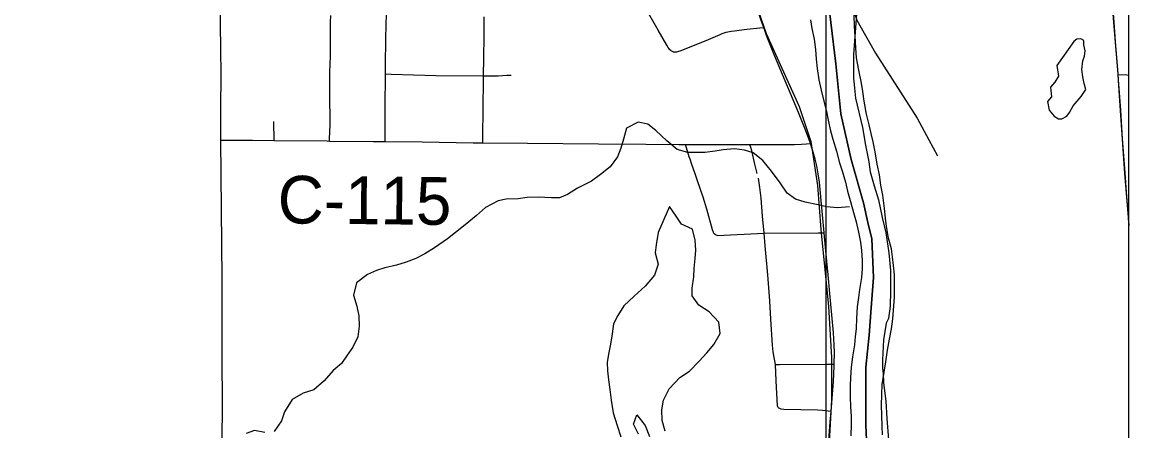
# Model space of a CAD drawing. Extents: x -87 to 2145, y -2128 to 440.
# Drawn here: x 905.337 to 906.656, y 238.783 to 239.269 of the extents above; entities that cross this region are included whole.
import ezdxf

# ---------------------------------------------------------------- set-up
doc = ezdxf.new("R2010")
doc.units = 0
for name, color, linetype in [('GM_X_City_Street', 7, 'Continuous'), ('GM_X_County_Road', 7, 'Continuous'), ('GM_X_County_Road_Text', 7, 'Continuous'), ('GM_X_County_Subdivision_Text', 7, 'Continuous'), ('GM_X_Major_River', 7, 'Continuous'), ('GM_X_Minor_Lake', 7, 'Continuous'), ('GM_X_Minor_River', 7, 'Continuous'), ('GM_X_Rail_Line', 7, 'Continuous'), ('GM_X_Township_Road', 7, 'Continuous'), ('GM_X_Township_Text', 7, 'Continuous'), ('SC_Scratch1', 7, 'Continuous'), ('SH_Cut_Line', 7, 'Continuous'), ('SN_P_Text', 7, 'Continuous')]:
    doc.layers.add(name, color=color, linetype=linetype)

msp = doc.modelspace()

# ---------------------------------------------------------------- linework, layer by layer
at = {"layer": 'GM_X_City_Street'}
msp.add_line((905.637, 239.1285), (905.6368, 239.151), dxfattribs=at)
for points in [[(905.7693, 239.1272), (905.7693, 239.1289), (905.7693, 239.1429), (905.7694, 239.1761), (905.7697, 239.1992), (905.7698, 239.2077), (905.77, 239.22), (905.7704, 239.2471), (905.7708, 239.2685), (905.7709, 239.2766), (905.7712, 239.3095), (905.7713, 239.3345), (905.7714, 239.3456), (905.7715, 239.3543), (905.7718, 239.3817), (905.7722, 239.4052), (905.7724, 239.4174), (905.7726, 239.4313), (905.7728, 239.4627), (905.7728, 239.4795), (905.7728, 239.4998), (905.7727, 239.5295), (905.7727, 239.5334)], [(905.5737, 239.241), (905.5734, 239.2634), (905.5732, 239.2784)], [(906.1128, 239.2341), (906.1117, 239.2344), (906.1107, 239.2348), (906.1097, 239.2355), (906.1088, 239.2364), (906.1078, 239.2376), (906.1067, 239.2391), (906.1051, 239.2418), (906.0947, 239.2598), (906.0777, 239.2897)], [(905.7031, 239.1278), (905.7032, 239.13), (905.7035, 239.139), (905.7038, 239.1466), (905.7039, 239.1533), (905.7038, 239.1597), (905.7035, 239.1729), (905.7034, 239.1883), (905.7037, 239.2098), (905.7042, 239.2288), (905.7044, 239.2548), (905.7045, 239.2693), (905.7047, 239.2772)], [(905.8857, 239.1257), (905.8857, 239.1281), (905.8863, 239.1711), (905.8866, 239.1962), (905.8867, 239.2056), (905.887, 239.2265), (905.8874, 239.2529), (905.8876, 239.2757)], [(906.1128, 239.2341), (906.1137, 239.2339), (906.1147, 239.2338), (906.1156, 239.2339), (906.117, 239.2341), (906.1182, 239.2343), (906.1193, 239.2347), (906.1209, 239.2353), (906.1519, 239.2477), (906.1688, 239.2547), (906.1711, 239.2557), (906.1735, 239.2567), (906.1758, 239.2574), (906.1779, 239.2579), (906.1817, 239.2586), (906.1856, 239.2592), (906.1914, 239.2599), (906.2006, 239.2609), (906.2157, 239.2626), (906.2205, 239.2632)], [(905.7698, 239.2077), (905.7765, 239.2075), (905.8299, 239.206), (905.8859, 239.2056), (905.8867, 239.2056), (905.9039, 239.2056), (905.9144, 239.2061), (905.9195, 239.2064)], [(906.6427, 239.2072), (906.6534, 239.2065), (906.6556, 239.2063)], [(906.1273, 239.1237), (906.1327, 239.1238), (906.2041, 239.1235), (906.2574, 239.1236), (906.2655, 239.1239), (906.2717, 239.1245), (906.2761, 239.1249)], [(906.165, 239.0155), (906.1629, 239.016), (906.1616, 239.0171), (906.1607, 239.0187), (906.1594, 239.0222), (906.1528, 239.0468), (906.1483, 239.061), (906.1418, 239.0805), (906.1385, 239.0898), (906.135, 239.0998), (906.1327, 239.1062), (906.1317, 239.1091), (906.1273, 239.1237)], [(906.2126, 239.0891), (906.21, 239.1003), (906.2068, 239.1146), (906.2056, 239.1188), (906.2041, 239.1235)], [(906.3008, 238.8057), (906.2905, 238.8067), (906.2849, 238.8072), (906.2446, 238.8082), (906.2415, 238.8086), (906.2397, 238.8091), (906.2387, 238.8096), (906.2379, 238.8104), (906.2373, 238.8114), (906.237, 238.8126), (906.2353, 238.8423), (906.2345, 238.8617), (906.2328, 238.8699), (906.2318, 238.8766), (906.231, 238.8847), (906.2289, 238.9156), (906.2277, 238.9373), (906.2254, 238.9683), (906.2224, 239.0029), (906.2211, 239.0181), (906.2191, 239.0385), (906.2176, 239.0598), (906.2159, 239.0725), (906.2142, 239.0834)], [(906.165, 239.0155), (906.2211, 239.0181), (906.2853, 239.0186), (906.2925, 239.0186)], [(906.2345, 238.8617), (906.2395, 238.8617), (906.2944, 238.862), (906.3045, 238.8621)]]:
    msp.add_lwpolyline(points, dxfattribs=at)
at = {"layer": 'GM_X_County_Road'}
for points in [[(906.6427, 239.2072), (906.6424, 239.2125), (906.6398, 239.2453), (906.6378, 239.2688), (906.6362, 239.2893), (906.6347, 239.3103), (906.6325, 239.3369), (906.6311, 239.353), (906.6303, 239.3629), (906.6297, 239.3704), (906.6284, 239.3815), (906.6269, 239.3914), (906.6252, 239.3999), (906.6236, 239.4061)], [(906.2205, 239.2632), (906.2176, 239.2712), (906.2104, 239.2927), (906.2052, 239.3095), (906.1903, 239.3634), (906.1872, 239.3794)], [(906.2761, 239.1249), (906.2739, 239.1318), (906.2701, 239.1418), (906.2618, 239.1619), (906.2335, 239.2295), (906.224, 239.2537), (906.2205, 239.2632)], [(906.6556, 239.0296), (906.655, 239.0372), (906.6531, 239.0607), (906.651, 239.0892), (906.648, 239.1301), (906.6457, 239.1642), (906.6431, 239.2001), (906.6427, 239.2072)], [(905.5737, 239.1289), (905.6115, 239.1288), (905.637, 239.1285)], [(905.637, 239.1285), (905.7004, 239.1279), (905.7031, 239.1278)], [(905.7031, 239.1278), (905.7551, 239.1274), (905.7693, 239.1272)], [(905.7693, 239.1272), (905.8135, 239.1267), (905.8744, 239.1258), (905.8857, 239.1257)], [(905.8857, 239.1257), (905.939, 239.1254), (906.0235, 239.1245), (906.08, 239.1241), (906.1196, 239.1238), (906.1273, 239.1237)], [(906.2925, 239.0186), (906.2885, 239.0614), (906.2868, 239.0788), (906.2855, 239.0887), (906.2838, 239.0981), (906.282, 239.1061), (906.2795, 239.1145), (906.2761, 239.1249)], [(906.3045, 238.8621), (906.3048, 238.876), (906.3046, 238.8849), (906.3037, 238.8992), (906.3018, 238.9209), (906.2994, 238.9463), (906.2972, 238.9686), (906.2946, 238.997), (906.2925, 239.0186)], [(906.3008, 238.8057), (906.3021, 238.821), (906.3037, 238.8416), (906.3045, 238.8598), (906.3045, 238.8621)], [(906.2947, 238.7386), (906.2976, 238.7654), (906.2998, 238.7929), (906.3008, 238.8057)]]:
    msp.add_lwpolyline(points, dxfattribs=at)
at = {"layer": 'GM_X_County_Subdivision_Text'}
msp.add_lwpolyline([(906.6556, 239.0272), (906.6556, 239.4115), (906.6233, 239.4066), (906.6249, 239.4005), (906.6267, 239.3919), (906.6282, 239.3821), (906.6295, 239.3709), (906.6301, 239.3635), (906.6309, 239.3536), (906.6323, 239.3375), (906.6345, 239.3109), (906.636, 239.2898), (906.6376, 239.2694), (906.6395, 239.2459), (906.6422, 239.213), (906.6425, 239.2078), (906.6429, 239.2006), (906.6455, 239.1647), (906.6478, 239.1306), (906.6508, 239.0898), (906.6529, 239.0613), (906.6548, 239.0378)], close=True, dxfattribs=at)
at = {"layer": 'GM_X_Major_River'}
for points in [[(906.2761, 239.2722), (906.2779, 239.2619), (906.2808, 239.2493), (906.2822, 239.2368), (906.2832, 239.2253), (906.2842, 239.2143), (906.2863, 239.2006), (906.2888, 239.1884), (906.2917, 239.1769), (906.2954, 239.1628), (906.2975, 239.1525), (906.3001, 239.1399), (906.303, 239.13), (906.3074, 239.1159), (906.311, 239.1018), (906.314, 239.0922), (906.318, 239.0789), (906.3202, 239.0682), (906.3242, 239.0541), (906.3275, 239.0426), (906.3308, 239.0316), (906.3333, 239.0194), (906.3358, 239.0075), (906.3369, 238.9973), (906.3379, 238.9855), (906.3378, 238.9756), (906.3369, 238.9653), (906.3348, 238.9509), (906.3336, 238.9414), (906.3319, 238.9303), (906.331, 238.9166), (906.3305, 238.9045), (906.3296, 238.8946), (906.3288, 238.8851), (906.3263, 238.8707), (906.3247, 238.8585), (906.3241, 238.8463), (906.3237, 238.8364), (906.3235, 238.8235), (906.3241, 238.8109), (906.3248, 238.8003), (906.3247, 238.7904), (906.3245, 238.7767)], [(906.3621, 238.7778), (906.3615, 238.7884), (906.3613, 238.8014), (906.361, 238.8128), (906.3612, 238.8261), (906.3617, 238.8379), (906.3641, 238.8524), (906.3662, 238.8649), (906.3682, 238.8786), (906.3706, 238.8919), (906.3727, 238.904), (906.3743, 238.9162), (906.3756, 238.9314), (906.3765, 238.9417), (906.3763, 238.9565), (906.3764, 238.9683), (906.375, 238.9797), (906.374, 238.99), (906.3726, 238.9995), (906.3693, 239.0121), (906.3668, 239.0262), (906.3658, 239.0361), (906.3644, 239.0476), (906.3623, 239.0632), (906.3602, 239.0754), (906.3584, 239.0876), (906.3559, 239.1002), (906.3534, 239.115), (906.3508, 239.1269), (906.3487, 239.1368), (906.3461, 239.1471), (906.3429, 239.1597), (906.3404, 239.1753), (906.3386, 239.1867), (906.3372, 239.1966), (906.3339, 239.2122), (906.3311, 239.2271), (906.3301, 239.2389), (906.3295, 239.2526), (906.3288, 239.2648), (906.3282, 239.2777)]]:
    msp.add_lwpolyline(points, dxfattribs=at)
at = {"layer": 'GM_X_Minor_Lake'}
for points in [[(906.59, 239.2465), (906.5697, 239.2177), (906.5718, 239.2051), (906.5675, 239.198), (906.5621, 239.192), (906.5628, 239.1879), (906.5634, 239.1806), (906.5588, 239.175), (906.5608, 239.1644), (906.5668, 239.1575), (906.5717, 239.1544), (906.5759, 239.1543)], [(906.5759, 239.1543), (906.5816, 239.1576), (906.5847, 239.1617), (906.5894, 239.1696), (906.5987, 239.1808), (906.6042, 239.1891), (906.6024, 239.1963), (906.6006, 239.2043), (906.5997, 239.213), (906.6006, 239.2233), (906.6026, 239.2289), (906.6035, 239.2353), (906.6021, 239.2422), (906.6018, 239.2475), (906.5984, 239.2494), (906.5938, 239.2491), (906.59, 239.2465)], [(906.1079, 238.8326), (906.1206, 238.846), (906.1321, 238.8538), (906.1437, 238.8658), (906.1529, 238.8755), (906.161, 238.8853), (906.1688, 238.8984), (906.1671, 238.9121), (906.1555, 238.9244), (906.1431, 238.9322), (906.1353, 238.9433), (906.1354, 238.9527), (906.1371, 238.966), (906.1376, 238.9758), (906.1389, 238.9879), (906.1395, 238.9978), (906.1389, 239.0099), (906.1356, 239.0228), (906.1224, 239.0287), (906.1161, 239.0383), (906.1083, 239.0498), (906.0946, 239.0189)], [(906.0946, 239.0189), (906.0925, 239.0041), (906.0912, 238.9947), (906.0948, 238.981), (906.0904, 238.9681), (906.0792, 238.955), (906.0661, 238.9431), (906.0538, 238.9315), (906.0468, 238.9199), (906.0417, 238.9101), (906.04, 238.8983), (906.038, 238.8859), (906.0359, 238.876), (906.0339, 238.8643), (906.0345, 238.8541), (906.0355, 238.8434), (906.0372, 238.8317), (906.0389, 238.8191), (906.0413, 238.8039), (906.0457, 238.7891), (906.0504, 238.7754)], [(906.103, 238.7822), (906.0997, 238.7948), (906.0991, 238.8077), (906.1012, 238.819), (906.1079, 238.8326)], [(906.0714, 238.7785), (906.0655, 238.7907), (906.0694, 238.8016), (906.0791, 238.789), (906.0846, 238.776)]]:
    msp.add_lwpolyline(points, dxfattribs=at)
at = {"layer": 'GM_X_Minor_River'}
for points in [[(906.3229, 239.0495), (906.3085, 239.0482), (906.2952, 239.0495), (906.2854, 239.0519), (906.2698, 239.0551), (906.2585, 239.0587), (906.2483, 239.0656), (906.2401, 239.0779), (906.2297, 239.092), (906.2196, 239.1047), (906.208, 239.1139), (906.1978, 239.1171), (906.1856, 239.1184), (906.1723, 239.1175), (906.1628, 239.1157), (906.1502, 239.114), (906.1301, 239.1143), (906.1172, 239.1178), (906.1049, 239.1279), (906.0921, 239.1402), (906.0823, 239.1479), (906.071, 239.1503), (906.0572, 239.1433), (906.0536, 239.1301), (906.0504, 239.1195), (906.0461, 239.109), (906.0376, 239.097), (906.026, 239.088), (906.0153, 239.0802), (905.9988, 239.0718), (905.9866, 239.064), (905.977, 239.0603), (905.9675, 239.0601), (905.9516, 239.0611), (905.9386, 239.0605), (905.928, 239.0591), (905.9135, 239.0586), (905.904, 239.0564), (905.8891, 239.0487), (905.8783, 239.039), (905.8668, 239.0297), (905.8533, 239.0189), (905.8437, 239.0115), (905.8284, 239.0007), (905.8169, 238.9933), (905.8058, 238.9881), (905.7943, 238.9834), (905.7829, 238.9798), (905.7691, 238.9769), (905.7592, 238.9737), (905.7485, 238.9689), (905.7351, 238.9589), (905.7318, 238.9441), (905.7358, 238.9312), (905.7379, 238.9198), (905.7385, 238.9073), (905.7368, 238.8948), (905.731, 238.8824), (905.724, 238.8726), (905.7174, 238.8629), (905.7074, 238.8547), (905.6969, 238.8423), (905.6846, 238.8315), (905.6717, 238.8275), (905.6586, 238.8198), (905.6493, 238.8051), (905.6461, 238.7946), (905.6372, 238.7818)], [(905.6262, 238.7808), (905.6137, 238.7829), (905.6037, 238.7793)]]:
    msp.add_lwpolyline(points, dxfattribs=at)
at = {"layer": 'GM_X_Rail_Line'}
for points in [[(906.1457, 240.1574), (906.1438, 240.076), (906.1354, 240.0358), (906.1341, 239.991), (906.1672, 239.622), (906.1856, 239.3833), (906.1965, 239.3337), (906.2236, 239.256), (906.2626, 239.1688), (906.2765, 239.1273), (906.2845, 239.0747), (906.2887, 239.0226), (906.2976, 238.9309), (906.3013, 238.8699), (906.3014, 238.8196), (906.2976, 238.7549), (906.2836, 238.6518), (906.263, 238.4383)], [(906.6556, 239.4167), (906.6543, 239.4166), (906.6177, 239.4125), (906.5754, 239.4066), (906.5568, 239.4069), (906.539, 239.411), (906.515, 239.4225), (906.4923, 239.4302), (906.4658, 239.4342), (906.4472, 239.4394), (906.4201, 239.439), (906.3912, 239.4355), (906.3637, 239.4242), (906.346, 239.4139), (906.3318, 239.3953), (906.321, 239.3762), (906.3186, 239.3488), (906.32, 239.3067), (906.3315, 239.2716), (906.3539, 239.2324), (906.4035, 239.1551), (906.4172, 239.1291), (906.4275, 239.1101)]]:
    msp.add_lwpolyline(points, dxfattribs=at)
at = {"layer": 'GM_X_Township_Road'}
for points in [[(905.5737, 239.1289), (905.5735, 239.1697), (905.5739, 239.2034), (905.5737, 239.241)], [(905.5755, 238.8141), (905.5754, 238.8698), (905.5751, 238.9642), (905.5737, 239.1289)], [(905.5652, 238.616), (905.566, 238.6184), (905.5667, 238.6216), (905.5674, 238.6257), (905.5679, 238.6309), (905.5705, 238.6817), (905.5712, 238.6964), (905.5722, 238.7097), (905.5735, 238.7252), (905.5739, 238.7333), (905.5746, 238.7501), (905.5751, 238.77), (905.5755, 238.8141)]]:
    msp.add_lwpolyline(points, dxfattribs=at)
at = {"layer": 'GM_X_Township_Text'}
for points in [[(906.6556, 238.4818), (906.6556, 240.1568)], [(906.2944, 239.3186), (906.3066, 239.2196), (906.3124, 239.1602), (906.3247, 239.1057), (906.3394, 239.0542), (906.3444, 239.0309), (906.3495, 239.0113), (906.3512, 238.9652), (906.3487, 238.9293), (906.3463, 238.8967), (906.3422, 238.8586), (906.3421, 238.8256), (906.3422, 238.7896), (906.3451, 238.7284)], [(906.3451, 238.7284), (906.3422, 238.7896), (906.3421, 238.8256), (906.3422, 238.8586), (906.3463, 238.8967), (906.3487, 238.9293), (906.3512, 238.9652), (906.3495, 239.0113), (906.3444, 239.0309), (906.3394, 239.0542), (906.3247, 239.1057), (906.3124, 239.1602), (906.3066, 239.2196), (906.2944, 239.3186)]]:
    msp.add_lwpolyline(points, dxfattribs=at)
at = {"layer": 'SC_Scratch1'}
msp.add_line((906.2946, 273.6125), (906.2946, 222.3293), dxfattribs=at)
at = {"layer": 'SH_Cut_Line'}
msp.add_lwpolyline([(899.8556, 243.7932), (899.8556, 238.4383), (906.6556, 238.4383), (906.6556, 243.8002)], dxfattribs=at)
at = {"layer": 'SN_P_Text'}
for points in [[(906.3478, 239.5034), (906.3275, 239.2307), (906.3277, 239.2031), (906.3287, 239.1909), (906.3299, 239.1788), (906.3384, 239.1438), (906.3418, 239.1229), (906.3456, 239.1031), (906.3473, 239.091), (906.3522, 239.0746), (906.3572, 239.0578), (906.3618, 239.0369), (906.366, 239.0183), (906.3697, 238.9947), (906.3716, 238.9735), (906.3715, 238.9489), (906.3712, 238.9311), (906.3694, 238.9163), (906.3666, 238.9107), (906.3632, 238.8911), (906.362, 238.8672), (906.3622, 238.857), (906.3628, 238.8509), (906.3634, 238.8399), (906.366, 238.8179), (906.3671, 238.7974), (906.3693, 238.772)], [(906.6556, 238.4842), (906.6556, 239.4783)]]:
    msp.add_lwpolyline(points, dxfattribs=at)

# ---------------------------------------------------------------- texts
at = {"layer": 'GM_X_County_Road_Text'}
msp.add_text('C-115', height=0.05682, rotation=359.4555, dxfattribs=at).set_placement((905.6412, 239.0298))

doc.saveas('drawing.dxf')
